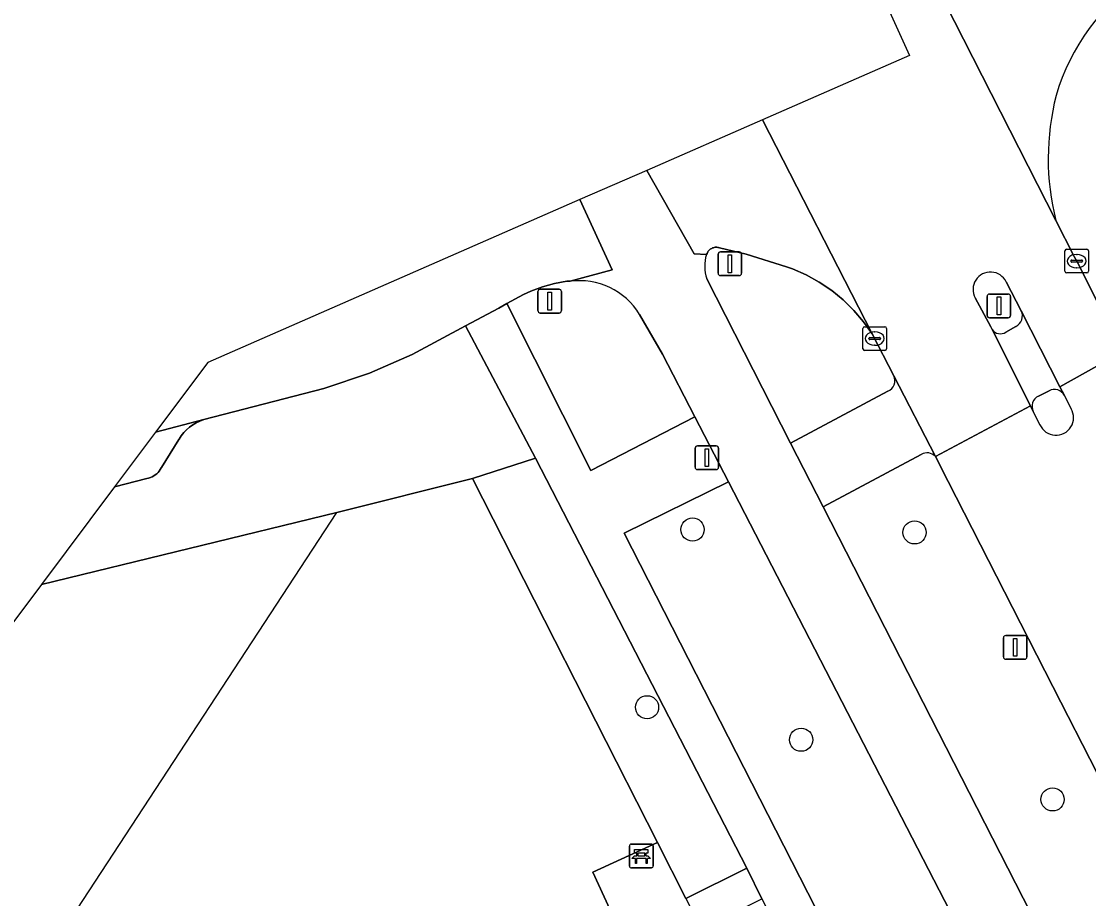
# Model space of a CAD drawing. Extents: x 159352 to 160617, y 385888 to 387323.
# Drawn here: x 159626.7 to 159671.65, y 386741.72 to 386778.69 of the extents above; entities that cross this region are included whole.
import ezdxf

# ---------------------------------------------------------------- set-up
doc = ezdxf.new("R2010")
doc.units = 0
for name, color, linetype in [('IMGEO_Bank', 7, 'Continuous'), ('IMGEO_Berm_groen', 7, 'Continuous'), ('IMGEO_Boom', 7, 'Continuous'), ('IMGEO_Fietspad_gesloten', 7, 'Continuous'), ('IMGEO_Grasland_agrarisch', 7, 'Continuous'), ('IMGEO_Groenvoorziening', 7, 'Continuous'), ('IMGEO_Hek', 7, 'Continuous'), ('IMGEO_Kolk', 7, 'Continuous'), ('IMGEO_Lichtmast', 7, 'Continuous'), ('IMGEO_Parkeervlak_open', 7, 'Continuous'), ('IMGEO_Rijbaan_lokaal_gesloten', 7, 'Continuous'), ('IMGEO_Rijbaan_lokaal_open', 7, 'Continuous'), ('IMGEO_Verkeersbordpaal', 7, 'Continuous'), ('IMGEO_Verkeerseiland_groen', 7, 'Continuous'), ('IMGEO_Verkeerseiland_open', 7, 'Continuous'), ('IMGEO_Voetpad_open', 7, 'Continuous')]:
    doc.layers.add(name, color=color, linetype=linetype)

msp = doc.modelspace()

# ---------------------------------------------------------------- linework, layer by layer
at = {"layer": 'IMGEO_Bank'}
for p, q in [((159652.312, 386743.098), (159652.312, 386743.939)), ((159652.312, 386743.939), (159652.312, 386743.098)), ((159652.387, 386744.023), (159653.228, 386744.023)), ((159653.228, 386744.023), (159652.387, 386744.023)), ((159652.621, 386743.529), (159652.621, 386743.635)), ((159652.665, 386743.635), (159652.665, 386743.529)), ((159652.953, 386743.641), (159652.671, 386743.641)), ((159652.959, 386743.529), (159652.959, 386743.635)), ((159653.003, 386743.635), (159653.003, 386743.529)), ((159653.312, 386743.948), (159653.312, 386743.107)), ((159653.312, 386743.107), (159653.312, 386743.948)), ((159653.009, 386743.421), (159652.616, 386743.421)), ((159652.671, 386743.523), (159652.953, 386743.523)), ((159653.237, 386743.023), (159652.396, 386743.023)), ((159652.396, 386743.023), (159653.237, 386743.023))]:
    msp.add_line(p, q, dxfattribs=at)
for points in [[(159652.615, 386743.641), (159652.529, 386743.641), (159652.529, 386743.802), (159653.092, 386743.802), (159653.092, 386743.641), (159653.009, 386743.641)], [(159652.559, 386743.421), (159652.417, 386743.421), (159652.529, 386743.523), (159652.615, 386743.523)], [(159652.609, 386743.414), (159652.609, 386743.207), (159652.566, 386743.207), (159652.566, 386743.414)], [(159653.009, 386743.523), (159653.092, 386743.523), (159653.204, 386743.421), (159653.065, 386743.421)], [(159653.059, 386743.414), (159653.059, 386743.207), (159653.015, 386743.207), (159653.015, 386743.414)]]:
    msp.add_lwpolyline(points, dxfattribs=at)
for centre, radius, start, end in [((159652.39, 386743.945), 0.0779, 92.4484, 184.2845), ((159652.39, 386743.945), 0.0779, 92.4484, 184.2845), ((159652.614, 386743.634), 0.00671, 2.8957, 87.1043), ((159652.671, 386743.634), 0.00671, 92.8957, 177.1043), ((159652.953, 386743.634), 0.00671, 2.8957, 87.1043), ((159653.01, 386743.634), 0.00671, 92.8957, 177.1043), ((159653.234, 386743.945), 0.0779, 2.4484, 94.2845), ((159653.234, 386743.945), 0.0779, 2.4484, 94.2845), ((159652.559, 386743.414), 0.00671, 2.8957, 87.1043), ((159652.616, 386743.414), 0.00671, 92.8957, 177.1043), ((159652.614, 386743.53), 0.00671, 272.8957, 357.1043), ((159652.671, 386743.53), 0.00671, 182.8957, 267.1043), ((159652.953, 386743.53), 0.00671, 272.8957, 357.1043), ((159653.01, 386743.53), 0.00671, 182.8957, 267.1043), ((159653.008, 386743.414), 0.00671, 2.8957, 87.1043), ((159653.065, 386743.414), 0.00671, 92.8957, 177.1043), ((159652.39, 386743.101), 0.0779, 182.4484, 274.2845), ((159652.39, 386743.101), 0.0779, 182.4484, 274.2845), ((159653.234, 386743.101), 0.0779, 272.4484, 4.2845), ((159653.234, 386743.101), 0.0779, 272.4484, 4.2845)]:
    msp.add_arc(centre, radius, start, end, dxfattribs=at)
at = {"layer": 'IMGEO_Berm_groen'}
for points in [[(159664.605, 386760.441), (159660.465, 386758.232), (159718.452, 386644.727), (159721.519, 386646.33), (159722.272, 386648.514), (159721.35, 386650.329), (159707.452, 386677.438), (159696.697, 386698.52), (159688.974, 386713.572)], [(159688.974, 386713.572), (159677.715, 386735.588), (159672.924, 386745.228), (159670.481, 386750), (159665.743, 386759.297), (159665.199, 386760.354)]]:
    msp.add_lwpolyline(points, dxfattribs=at)
msp.add_lwpolyline([(159666.266, 386740.313), (159656.483, 386759.286), (159652.083, 386757.12), (159711.31, 386641.113), (159715.755, 386643.372)], close=True, dxfattribs=at)
msp.add_arc((159664.848, 386760.032), 0.476, 42.5776, 120.7573, dxfattribs=at)
at = {"layer": 'IMGEO_Boom'}
for centre in [(159654.969, 386757.275), (159664.322, 386757.157), (159653.053, 386749.788), (159659.544, 386748.421), (159670.133, 386745.907)]:
    msp.add_circle(centre, 0.489, dxfattribs=at)
at = {"layer": 'IMGEO_Fietspad_gesloten'}
for points in [[(159655.558, 386768.863), (159655.035, 386768.888), (159653.037, 386772.412), (159650.228, 386771.182)], [(159650.228, 386771.182), (159650.228, 386771.182), (159651.588, 386768.221), (159649.811, 386767.737)], [(159652.741, 386766.344), (159653.705, 386764.665), (159655.069, 386762.023), (159656.483, 386759.286), (159666.266, 386740.313), (159715.755, 386643.372), (159718.127, 386638.727), (159728.004, 386619.379), (159729.174, 386617.087), (159731.872, 386618.458), (159730.696, 386620.761), (159720.794, 386640.143), (159718.452, 386644.727), (159660.465, 386758.232), (159659.098, 386760.918), (159655.576, 386767.848)]]:
    msp.add_lwpolyline(points, dxfattribs=at)
for centre, radius, start, end in [((159657.021, 386768.381), 1.541, 161.7803, 200.2516), ((159650.211, 386764.801), 2.963, 31.376, 97.7687)]:
    msp.add_arc(centre, radius, start, end, dxfattribs=at)
at = {"layer": 'IMGEO_Grasland_agrarisch'}
msp.add_lwpolyline([(159627.547, 386754.968), (159608.055, 386728.939), (159464.539, 386537.297), (159478.688, 386546.624), (159599.281, 386636.756), (159652.122, 386676.926), (159661.012, 386658.988), (159689.702, 386673.249), (159688.522, 386675.55), (159687.868, 386676.828), (159663.594, 386724.195), (159655.339, 386740.448), (159655.303, 386740.519), (159652.444, 386739.208), (159650.776, 386742.844), (159653.49, 386744.089), (159645.696, 386759.433), (159639.986, 386757.997), (159627.547, 386754.968), (159627.547, 386754.968)], dxfattribs=at)
at = {"layer": 'IMGEO_Groenvoorziening'}
msp.add_lwpolyline([(159648.358, 386760.28), (159645.696, 386759.433), (159653.49, 386744.089), (159654.684, 386741.737), (159657.255, 386743.004)], close=True, dxfattribs=at)
at = {"layer": 'IMGEO_Hek'}
for points in [[(159639.986, 386757.997), (159645.696, 386759.433)], [(159645.696, 386759.433), (159654.684, 386741.737)], [(159582.991, 386670.928), (159639.986, 386757.997)], [(159654.684, 386741.737), (159655.339, 386740.448)]]:
    msp.add_lwpolyline(points, dxfattribs=at)
at = {"layer": 'IMGEO_Kolk'}
for p, q in [((159670.65, 386768.163), (159670.65, 386769.015)), ((159670.725, 386769.089), (159671.577, 386769.089)), ((159671.138, 386768.869), (159671.163, 386768.869)), ((159671.651, 386769.015), (159671.651, 386768.163)), ((159670.909, 386768.583), (159670.909, 386768.595)), ((159671.347, 386768.546), (159670.949, 386768.546)), ((159670.952, 386768.632), (159671.35, 386768.632)), ((159671.393, 386768.595), (159671.393, 386768.583)), ((159671.577, 386768.089), (159670.725, 386768.089)), ((159671.161, 386768.309), (159671.136, 386768.309)), ((159662.141, 386764.897), (159662.141, 386765.749)), ((159662.216, 386765.823), (159663.068, 386765.823)), ((159663.142, 386765.749), (159663.142, 386764.897)), ((159662.4, 386765.317), (159662.4, 386765.329)), ((159662.838, 386765.28), (159662.44, 386765.28)), ((159662.443, 386765.366), (159662.841, 386765.366)), ((159662.629, 386765.603), (159662.654, 386765.603)), ((159662.884, 386765.329), (159662.884, 386765.317)), ((159663.068, 386764.823), (159662.216, 386764.823)), ((159662.652, 386765.043), (159662.627, 386765.043))]:
    msp.add_line(p, q, dxfattribs=at)
for points in [[(159670.65, 386768.163), (159670.65, 386769.015)], [(159670.725, 386769.089), (159671.577, 386769.089)], [(159671.651, 386769.015), (159671.651, 386768.163)], [(159671.577, 386768.089), (159670.725, 386768.089)], [(159662.141, 386764.897), (159662.141, 386765.749)], [(159662.216, 386765.823), (159663.068, 386765.823)], [(159663.142, 386765.749), (159663.142, 386764.897)], [(159663.068, 386764.823), (159662.216, 386764.823)]]:
    msp.add_lwpolyline(points, dxfattribs=at)
for centre, radius, start, end in [((159670.727, 386769.013), 0.0765, 91.552, 178.448), ((159670.727, 386769.013), 0.0765, 91.552, 178.448), ((159671.575, 386769.013), 0.0765, 1.552, 88.448), ((159671.575, 386769.013), 0.0765, 1.552, 88.448), ((159670.949, 386768.592), 0.0403, 85.8775, 175.7526), ((159670.946, 386768.582), 0.0366, 178.938, 274.7102), ((159671.35, 386768.589), 0.043, 264.8664, 352.4533), ((159671.354, 386768.594), 0.0386, 1.7309, 96.639), ((159670.727, 386768.165), 0.0765, 181.552, 268.448), ((159670.727, 386768.165), 0.0765, 181.552, 268.448), ((159671.575, 386768.165), 0.0765, 271.552, 358.448), ((159671.575, 386768.165), 0.0765, 271.552, 358.448), ((159662.218, 386765.747), 0.0765, 91.552, 178.448), ((159662.218, 386765.747), 0.0765, 91.552, 178.448), ((159663.066, 386765.747), 0.0765, 1.552, 88.448), ((159663.066, 386765.747), 0.0765, 1.552, 88.448), ((159662.44, 386765.326), 0.0403, 85.8775, 175.7526), ((159662.437, 386765.316), 0.0366, 178.938, 274.7102), ((159662.841, 386765.323), 0.043, 264.8664, 352.4533), ((159662.845, 386765.328), 0.0386, 1.7309, 96.639), ((159662.218, 386764.899), 0.0765, 181.552, 268.448), ((159662.218, 386764.899), 0.0765, 181.552, 268.448), ((159663.066, 386764.899), 0.0765, 271.552, 358.448), ((159663.066, 386764.899), 0.0765, 271.552, 358.448)]:
    msp.add_arc(centre, radius, start, end, dxfattribs=at)
for centre, major_axis, ratio, start_param, end_param in [((159671.137, 386768.589), (-0.387, 0.002), 0.722429, 4.712389, 7.853982), ((159671.162, 386768.589), (-0.39, 0.002), 0.717154, 1.570796, 4.712389), ((159662.628, 386765.323), (-0.387, 0.002), 0.722429, 4.712389, 7.853982), ((159662.653, 386765.323), (-0.39, 0.002), 0.717154, 1.570796, 4.712389)]:
    msp.add_ellipse(centre, major_axis=major_axis, ratio=ratio, start_param=start_param, end_param=end_param, dxfattribs=at)
at = {"layer": 'IMGEO_Lichtmast'}
for p, q in [((159667.378, 386766.302), (159667.378, 386767.102)), ((159667.378, 386767.102), (159667.378, 386766.302)), ((159667.478, 386767.202), (159668.268, 386767.202)), ((159668.268, 386767.202), (159667.478, 386767.202)), ((159668.368, 386767.102), (159668.368, 386766.302)), ((159668.368, 386766.302), (159668.368, 386767.102)), ((159668.268, 386766.202), (159667.478, 386766.202)), ((159667.478, 386766.202), (159668.268, 386766.202)), ((159655.075, 386759.902), (159655.075, 386760.702)), ((159655.075, 386760.702), (159655.075, 386759.902)), ((159655.175, 386760.802), (159655.965, 386760.802)), ((159655.965, 386760.802), (159655.175, 386760.802)), ((159656.065, 386760.702), (159656.065, 386759.902)), ((159656.065, 386759.902), (159656.065, 386760.702)), ((159655.965, 386759.802), (159655.175, 386759.802)), ((159655.175, 386759.802), (159655.965, 386759.802)), ((159668.065, 386751.912), (159668.065, 386752.712)), ((159668.065, 386752.712), (159668.065, 386751.912)), ((159668.165, 386752.812), (159668.955, 386752.812)), ((159668.955, 386752.812), (159668.165, 386752.812)), ((159669.055, 386752.712), (159669.055, 386751.912)), ((159669.055, 386751.912), (159669.055, 386752.712)), ((159668.955, 386751.812), (159668.165, 386751.812)), ((159668.165, 386751.812), (159668.955, 386751.812))]:
    msp.add_line(p, q, dxfattribs=at)
for points in [[(159667.798, 386767.077), (159667.948, 386767.077), (159667.948, 386766.327), (159667.798, 386766.327), (159667.798, 386767.077)], [(159655.495, 386760.677), (159655.645, 386760.677), (159655.645, 386759.927), (159655.495, 386759.927), (159655.495, 386760.677)], [(159668.485, 386752.687), (159668.635, 386752.687), (159668.635, 386751.937), (159668.485, 386751.937), (159668.485, 386752.687)]]:
    msp.add_lwpolyline(points, dxfattribs=at)
for centre, start, end in [((159667.478, 386767.102), 90, 180), ((159667.478, 386767.102), 90, 180), ((159668.268, 386767.102), 0, 90), ((159668.268, 386767.102), 360, 90), ((159667.478, 386766.302), 180, 270), ((159667.478, 386766.302), 180, 270), ((159668.268, 386766.302), 270, 0), ((159668.268, 386766.302), 270, 0), ((159655.175, 386760.702), 90, 180), ((159655.175, 386760.702), 90, 180), ((159655.965, 386760.702), 0, 90), ((159655.965, 386760.702), 360, 90), ((159655.175, 386759.902), 180, 270), ((159655.175, 386759.902), 180, 270), ((159655.965, 386759.902), 270, 0), ((159655.965, 386759.902), 270, 0), ((159668.165, 386752.712), 90, 180), ((159668.165, 386752.712), 90, 180), ((159668.955, 386752.712), 0, 90), ((159668.955, 386752.712), 360, 90), ((159668.165, 386751.912), 180, 270), ((159668.165, 386751.912), 180, 270), ((159668.955, 386751.912), 270, 0), ((159668.955, 386751.912), 270, 0)]:
    msp.add_arc(centre, 0.1, start, end, dxfattribs=at)
at = {"layer": 'IMGEO_Parkeervlak_open'}
msp.add_lwpolyline([(159630.619, 386759.07), (159630.619, 386759.07), (159631.983, 386759.422), (159632.059, 386759.44), (159632.133, 386759.466), (159632.205, 386759.497), (159632.273, 386759.535), (159632.338, 386759.579), (159632.398, 386759.629), (159632.454, 386759.683), (159632.505, 386759.743), (159632.55, 386759.807), (159632.59, 386759.874), (159632.601, 386759.897), (159633.328, 386761.066), (159633.341, 386761.088), (159633.435, 386761.229), (159633.541, 386761.36), (159633.658, 386761.482), (159633.786, 386761.592), (159633.923, 386761.691), (159634.068, 386761.777), (159634.221, 386761.849), (159634.379, 386761.908), (159632.351, 386761.383), (159632.351, 386761.383)], close=True, dxfattribs=at)
at = {"layer": 'IMGEO_Rijbaan_lokaal_gesloten'}
for points in [[(159668.179, 386767.714), (159668.815, 386766.493), (159670.445, 386763.296), (159673.079, 386764.76), (159671.15, 386768.588), (159671.043, 386768.787), (159670.273, 386770.3), (159659.394, 386791.689), (159659.061, 386792.327), (159657.576, 386791.634), (159664.111, 386777.258), (159657.91, 386774.544)], [(159657.91, 386774.544), (159657.91, 386774.544), (159662.541, 386765.522), (159663.447, 386763.76), (159665.199, 386760.354), (159669.2, 386762.485), (159667.585, 386765.703), (159667.53, 386765.813), (159666.875, 386767.041)], [(159760.048, 386594.429), (159751.377, 386611.341), (159744.434, 386624.88), (159743.239, 386627.211), (159735.251, 386642.791), (159726.157, 386660.692), (159713.2, 386686.195), (159702.544, 386706.95), (159695.538, 386720.97), (159691.569, 386728.727), (159680.941, 386749.346), (159680.607, 386750), (159673.972, 386762.988), (159673.079, 386764.76), (159670.445, 386763.296), (159670.633, 386762.927), (159670.915, 386762.369)], [(159669.602, 386761.688), (159669.317, 386762.252), (159669.2, 386762.485), (159665.199, 386760.354), (159665.743, 386759.297), (159670.481, 386750), (159672.924, 386745.228), (159677.715, 386735.588), (159688.974, 386713.572), (159696.697, 386698.52), (159707.452, 386677.438), (159721.35, 386650.329), (159722.272, 386648.514), (159726.632, 386639.935), (159735.19, 386623.096)]]:
    msp.add_lwpolyline(points, dxfattribs=at)
for centre, radius, start, end in [((159667.519, 386767.394), 0.734, 25.8672, 208.7297), ((159670.277, 386761.993), 0.741, 204.2805, 30.5474)]:
    msp.add_arc(centre, radius, start, end, dxfattribs=at)
at = {"layer": 'IMGEO_Rijbaan_lokaal_open'}
for points in [[(159659.394, 386791.689), (159670.273, 386770.3)], [(159653.037, 386772.412), (159655.035, 386768.888), (159655.558, 386768.863), (159655.579, 386768.909), (159655.594, 386768.943), (159655.613, 386768.976), (159655.634, 386769.006), (159655.658, 386769.035), (159655.684, 386769.062), (159655.713, 386769.086), (159655.743, 386769.107), (159655.776, 386769.125), (159655.81, 386769.141), (159655.845, 386769.153), (159655.881, 386769.163), (159655.918, 386769.169), (159655.955, 386769.171), (159655.992, 386769.171), (159656.03, 386769.167), (159656.066, 386769.16), (159656.102, 386769.149), (159657.222, 386768.886), (159658.927, 386768.351), (159659.184, 386768.257), (159659.759, 386768.003), (159660.309, 386767.699), (159660.83, 386767.348), (159661.317, 386766.95), (159661.767, 386766.512), (159662.176, 386766.034), (159662.541, 386765.522), (159657.91, 386774.544), (159657.91, 386774.544), (159653.037, 386772.412)], [(159632.351, 386761.383), (159632.351, 386761.383), (159634.379, 386761.908), (159639.442, 386763.223), (159641.356, 386763.868), (159643.155, 386764.657), (159645.412, 386765.866), (159646.803, 386766.611), (159647.147, 386766.795), (159647.852, 386767.188), (159648.154, 386767.326), (159648.648, 386767.509), (159649.155, 386767.647), (159649.673, 386767.739), (159649.811, 386767.737), (159651.588, 386768.221), (159650.228, 386771.182), (159650.228, 386771.182), (159634.551, 386764.321), (159632.351, 386761.383)]]:
    msp.add_lwpolyline(points, dxfattribs=at)
for centre, radius, start, end in [((159678.848, 386773.102), 8.912, 123.3171, 163.9142), ((159680.666, 386772.912), 10.716, 165.632, 194.1072)]:
    msp.add_arc(centre, radius, start, end, dxfattribs=at)
at = {"layer": 'IMGEO_Verkeersbordpaal'}
for p, q in [((159656.046, 386768.076), (159656.046, 386768.876)), ((159656.046, 386768.876), (159656.046, 386768.076)), ((159656.146, 386768.976), (159656.936, 386768.976)), ((159656.936, 386768.976), (159656.146, 386768.976)), ((159657.036, 386768.876), (159657.036, 386768.076)), ((159657.036, 386768.076), (159657.036, 386768.876)), ((159656.936, 386767.976), (159656.146, 386767.976)), ((159656.146, 386767.976), (159656.936, 386767.976)), ((159648.456, 386766.501), (159648.456, 386767.301)), ((159648.456, 386767.301), (159648.456, 386766.501)), ((159648.556, 386767.401), (159649.346, 386767.401)), ((159649.346, 386767.401), (159648.556, 386767.401)), ((159649.446, 386767.301), (159649.446, 386766.501)), ((159649.446, 386766.501), (159649.446, 386767.301)), ((159649.346, 386766.401), (159648.556, 386766.401)), ((159648.556, 386766.401), (159649.346, 386766.401))]:
    msp.add_line(p, q, dxfattribs=at)
for points in [[(159656.466, 386768.851), (159656.616, 386768.851), (159656.616, 386768.101), (159656.466, 386768.101), (159656.466, 386768.851)], [(159648.876, 386767.276), (159649.026, 386767.276), (159649.026, 386766.526), (159648.876, 386766.526), (159648.876, 386767.276)]]:
    msp.add_lwpolyline(points, dxfattribs=at)
for centre, start, end in [((159656.146, 386768.876), 90, 180), ((159656.146, 386768.876), 90, 180), ((159656.936, 386768.876), 0, 90), ((159656.936, 386768.876), 360, 90), ((159656.146, 386768.076), 180, 270), ((159656.146, 386768.076), 180, 270), ((159656.936, 386768.076), 270, 0), ((159656.936, 386768.076), 270, 0), ((159648.556, 386767.301), 90, 180), ((159648.556, 386767.301), 90, 180), ((159649.346, 386767.301), 0, 90), ((159649.346, 386767.301), 360, 90), ((159648.556, 386766.501), 180, 270), ((159648.556, 386766.501), 180, 270), ((159649.346, 386766.501), 270, 0), ((159649.346, 386766.501), 270, 0)]:
    msp.add_arc(centre, 0.1, start, end, dxfattribs=at)
at = {"layer": 'IMGEO_Verkeerseiland_groen'}
for points in [[(159662.541, 386765.522), (159662.176, 386766.034), (159661.767, 386766.512), (159661.317, 386766.95), (159660.83, 386767.348), (159660.309, 386767.699), (159659.759, 386768.003), (159659.184, 386768.257), (159658.927, 386768.351), (159657.222, 386768.886), (159656.102, 386769.149), (159656.066, 386769.16), (159656.03, 386769.167), (159655.992, 386769.171), (159655.955, 386769.171), (159655.918, 386769.169), (159655.881, 386769.163), (159655.845, 386769.153), (159655.81, 386769.141), (159655.776, 386769.125), (159655.743, 386769.107), (159655.713, 386769.086), (159655.684, 386769.062), (159655.658, 386769.035), (159655.634, 386769.006), (159655.613, 386768.976), (159655.594, 386768.943), (159655.579, 386768.909), (159655.558, 386768.863)], [(159649.811, 386767.737), (159649.673, 386767.739), (159649.155, 386767.647), (159648.648, 386767.509), (159648.154, 386767.326), (159647.852, 386767.188), (159647.147, 386766.795), (159650.69, 386759.762), (159655.069, 386762.023), (159653.705, 386764.665)], [(159655.576, 386767.848), (159659.098, 386760.918), (159663.197, 386763.107)], [(159653.705, 386764.665), (159652.741, 386766.344)], [(159663.447, 386763.76), (159662.541, 386765.522)]]:
    msp.add_lwpolyline(points, dxfattribs=at)
for centre, radius, start, end in [((159657.021, 386768.381), 1.541, 161.7803, 200.2516), ((159650.211, 386764.801), 2.963, 31.376, 97.7687), ((159663.024, 386763.547), 0.473, 291.4155, 26.686)]:
    msp.add_arc(centre, radius, start, end, dxfattribs=at)
at = {"layer": 'IMGEO_Verkeerseiland_open'}
for points in [[(159668.815, 386766.493), (159668.179, 386767.714)], [(159666.875, 386767.041), (159667.53, 386765.813), (159667.585, 386765.703)], [(159668.164, 386765.596), (159668.591, 386765.834)], [(159669.984, 386763.127), (159669.542, 386762.901)], [(159670.915, 386762.369), (159670.633, 386762.927)], [(159669.317, 386762.252), (159669.602, 386761.688)]]:
    msp.add_lwpolyline(points, dxfattribs=at)
for centre, radius, start, end in [((159667.519, 386767.394), 0.734, 25.8672, 208.7297), ((159668.365, 386766.278), 0.499, 296.9701, 25.4832), ((159667.929, 386765.944), 0.42, 215.0327, 304.0268), ((159670.209, 386762.704), 0.479, 27.7041, 118.0408), ((159669.754, 386762.464), 0.486, 115.8649, 205.8936), ((159670.277, 386761.993), 0.741, 204.2805, 30.5474)]:
    msp.add_arc(centre, radius, start, end, dxfattribs=at)
at = {"layer": 'IMGEO_Voetpad_open'}
for points in [[(159670.273, 386770.3), (159671.043, 386768.787), (159671.15, 386768.588), (159673.079, 386764.76), (159675.396, 386765.976), (159673.306, 386770.324), (159672.985, 386771.072)], [(159723.559, 386617.123), (159713.683, 386636.466), (159711.31, 386641.113), (159652.083, 386757.12), (159656.483, 386759.286), (159655.069, 386762.023), (159650.69, 386759.762), (159647.147, 386766.795), (159646.803, 386766.611), (159645.412, 386765.866), (159648.358, 386760.28), (159657.255, 386743.004), (159657.886, 386741.71), (159672.833, 386712.561), (159690.366, 386678.107), (159687.868, 386676.828), (159688.522, 386675.55), (159691.031, 386676.845), (159692.222, 386674.514), (159694.598, 386669.863), (159709.712, 386640.276), (159712.07, 386635.66), (159715.757, 386628.443)], [(159670.633, 386762.927), (159670.445, 386763.296), (159668.815, 386766.493)], [(159630.619, 386759.07), (159627.547, 386754.968), (159627.547, 386754.968), (159639.986, 386757.997), (159645.696, 386759.433), (159648.358, 386760.28), (159645.412, 386765.866), (159643.155, 386764.657), (159641.356, 386763.868), (159639.442, 386763.223), (159634.379, 386761.908), (159634.221, 386761.849), (159634.068, 386761.777), (159633.923, 386761.691), (159633.786, 386761.592), (159633.658, 386761.482), (159633.541, 386761.36), (159633.435, 386761.229), (159633.341, 386761.088), (159633.328, 386761.066), (159632.601, 386759.897), (159632.59, 386759.874), (159632.55, 386759.807), (159632.505, 386759.743), (159632.454, 386759.683), (159632.398, 386759.629), (159632.338, 386759.579), (159632.273, 386759.535), (159632.205, 386759.497), (159632.133, 386759.466), (159632.059, 386759.44), (159631.983, 386759.422), (159630.619, 386759.07), (159630.619, 386759.07)], [(159667.585, 386765.703), (159669.2, 386762.485), (159669.317, 386762.252)], [(159668.591, 386765.834), (159668.164, 386765.596)], [(159665.199, 386760.354), (159663.447, 386763.76)], [(159663.197, 386763.107), (159659.098, 386760.918), (159660.465, 386758.232), (159664.605, 386760.441)], [(159669.542, 386762.901), (159669.984, 386763.127)]]:
    msp.add_lwpolyline(points, dxfattribs=at)
msp.add_lwpolyline([(159657.886, 386741.71), (159657.255, 386743.004), (159654.684, 386741.737), (159653.49, 386744.089), (159650.776, 386742.844), (159652.444, 386739.208), (159655.303, 386740.519), (159655.339, 386740.448)], close=True, dxfattribs=at)
for centre, radius, start, end in [((159678.848, 386773.102), 8.912, 123.3171, 163.9142), ((159680.666, 386772.912), 10.716, 165.632, 194.1072), ((159668.365, 386766.278), 0.499, 296.9701, 25.4832), ((159667.929, 386765.944), 0.42, 215.0327, 304.0268), ((159663.024, 386763.547), 0.473, 291.4155, 26.686), ((159670.209, 386762.704), 0.479, 27.7041, 118.0408), ((159669.754, 386762.464), 0.486, 115.8649, 205.8936), ((159664.848, 386760.032), 0.476, 42.5776, 120.7573)]:
    msp.add_arc(centre, radius, start, end, dxfattribs=at)

doc.saveas('drawing.dxf')
